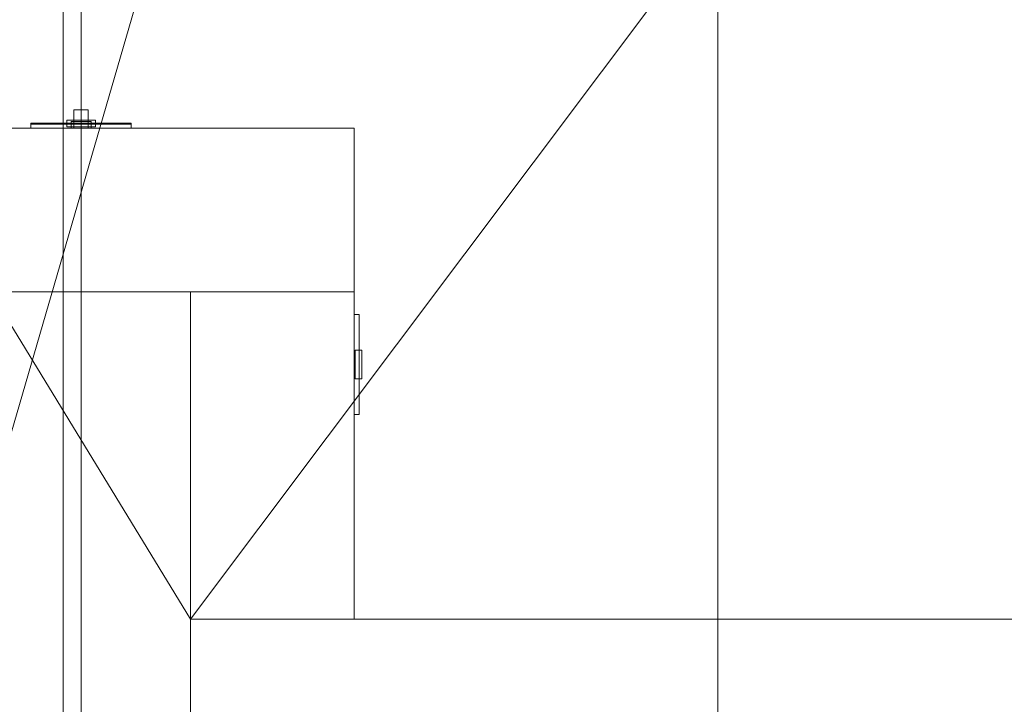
# Model space of a CAD drawing. Header units: inches. Extents: x -263 to 528, y -1 to 602.
# Tile 405 of 656: x -9 to 18, y 411 to 429. Entities that reach past the tile are written whole.
import ezdxf

# ---------------------------------------------------------------- set-up
doc = ezdxf.new("R2010")
doc.units = ezdxf.units.IN
doc.header["$MEASUREMENT"] = 0
for name, color, linetype in [('New_Twindo - Electrical', 7, 'Continuous'), ('New_Twindo - Walls', 7, 'Continuous'), ('Twindo - Backsplash', 7, 'Continuous'), ('Twindo - Electrical', 7, 'Continuous'), ('Twindo - Fixtures', 7, 'Continuous'), ('Twindo - Slabs', 7, 'Continuous'), ('Twindo - Walls', 7, 'Continuous')]:
    doc.layers.add(name, color=color, linetype=linetype)

# ---------------------------------------------------------------- blocks, each defined once
blk = doc.blocks.new('Wall_55C3B232-BCF0-46E1-8BB1-D71608E72419', base_point=(-4, 413))
at = {"layer": 'Twindo - Walls', "lineweight": 0}
mesh = blk.add_polyface(dxfattribs=at)
corners = [(101.5, 408.5, 101), (-4, 408.5, 101), (-4, 408.5, -6), (101.5, 408.5, -6), (27.5, 408.5), (27.5, 408.5, 98), (55.5, 408.5, 98), (55.5, 408.5), (101.5, 413, 101), (-4, 413, 101), (-4, 413, -6), (101.5, 413, -6), (27.5, 413), (27.5, 413, 98), (55.5, 413, 98), (55.5, 413)]
mesh.append_faces([[corners[k] for k in face] for face in [(8, 9, 1, 0), (10, 2, 1, 9), (3, 2, 10, 11), (11, 8, 0, 3), (12, 13, 5, 4), (13, 14, 6, 5), (14, 15, 7, 6), (15, 12, 4, 7)]], dxfattribs={"color": 254})
mesh.append_faces([[corners[k] for k in face] for face in [(3, 7, 2), (2, 4, 1), (10, 12, 11), (11, 15, 8)]], dxfattribs={"vtx0": -1, "vtx1": -1, "color": 254})
mesh.append_faces([[corners[k] for k in face] for face in [(5, 0, 1), (0, 6, 7), (2, 7, 4), (14, 9, 8), (9, 13, 12), (11, 12, 15)]], dxfattribs={"vtx0": -1, "vtx2": -1, "color": 254})
mesh.append_faces([[corners[k] for k in face] for face in [(5, 6, 0), (4, 5, 1), (3, 0, 7), (14, 13, 9), (15, 14, 8), (10, 9, 12)]], dxfattribs={"vtx1": -1, "vtx2": -1, "color": 254})
blk = doc.blocks.new('Slab_D0BD3B49-249D-4DA8-80D4-D821BCE50D6B', base_point=(-249.5, 387))
at = {"layer": 'Twindo - Slabs', "lineweight": 0}
mesh = blk.add_polyface(dxfattribs=at)
corners = [(-192, 387), (-249.5, 387), (-249.5, 387, -6), (-192, 387, -6), (-89.75, 579.5), (-249.5, 579.5), (-192, 134.5), (-132, 134.5), (-132, 124.5), (10, 124.5), (10, 13.75), (161.5, 13.75), (161.5, 6.5), (252, 6.5), (252, 14), (415.5, 14), (415.5, 322.5), (222.5, 322.5), (222.5, 357.5), (-4, 357.5), (-4, 413), (101.5, 413), (101.5, 553.5), (-89.75, 553.5), (-249.5, 579.5, -6), (-192, 134.5, -6), (-89.75, 579.5, -6), (-89.75, 553.5, -6), (101.5, 553.5, -6), (101.5, 413, -6), (-4, 413, -6), (-4, 357.5, -6), (222.5, 357.5, -6), (222.5, 322.5, -6), (415.5, 322.5, -6), (415.5, 14, -6), (252, 14, -6), (252, 6.5, -6), (161.5, 6.5, -6), (161.5, 13.75, -6), (10, 13.75, -6), (10, 124.5, -6), (-132, 124.5, -6), (-132, 134.5, -6)]
mesh.append_faces([[corners[k] for k in face] for face in [(0, 1, 2, 3), (1, 5, 24, 2), (6, 0, 3, 25), (5, 4, 26, 24), (7, 6, 25, 43), (8, 7, 43, 42), (9, 8, 42, 41), (10, 9, 41, 40), (11, 10, 40, 39), (12, 11, 39, 38), (13, 12, 38, 37), (14, 13, 37, 36), (15, 14, 36, 35), (16, 15, 35, 34), (17, 16, 34, 33), (18, 17, 33, 32), (19, 18, 32, 31), (20, 19, 31, 30), (21, 20, 30, 29), (22, 21, 29, 28), (23, 22, 28, 27), (4, 23, 27, 26)]], dxfattribs={"color": 254})
mesh.append_faces([[corners[k] for k in face] for face in [(22, 20, 21), (16, 14, 15)]], dxfattribs={"vtx0": -1, "color": 254})
mesh.append_faces([[corners[k] for k in face] for face in [(28, 30, 27), (34, 36, 33)]], dxfattribs={"vtx0": -1, "vtx1": -1, "color": 254})
mesh.append_faces([[corners[k] for k in face] for face in [(4, 0, 7), (19, 23, 8), (19, 9, 11), (43, 3, 26), (42, 27, 31), (39, 41, 31)]], dxfattribs={"vtx0": -1, "vtx1": -1, "vtx2": -1, "color": 254})
mesh.append_faces([[corners[k] for k in face] for face in [(23, 7, 8), (19, 8, 9), (17, 11, 12), (17, 12, 13), (17, 13, 14), (3, 24, 26), (43, 26, 27), (39, 31, 32), (39, 32, 33)]], dxfattribs={"vtx0": -1, "vtx2": -1, "color": 254})
mesh.append_faces([[corners[k] for k in face] for face in [(29, 30, 28), (35, 36, 34)]], dxfattribs={"vtx1": -1, "color": 254})
mesh.append_faces([[corners[k] for k in face] for face in [(4, 5, 0), (23, 4, 7), (19, 20, 23), (22, 23, 20), (18, 19, 11), (17, 18, 11), (16, 17, 14), (42, 43, 27), (30, 31, 27), (41, 42, 31), (38, 39, 33), (37, 38, 33), (36, 37, 33)]], dxfattribs={"vtx1": -1, "vtx2": -1, "color": 254})
mesh.append_faces([[corners[k] for k in face] for face in [(5, 1, 0), (0, 6, 7), (9, 10, 11), (3, 2, 24), (43, 25, 3), (39, 40, 41)]], dxfattribs={"vtx2": -1, "color": 254})
blk = doc.blocks.new('Slab_C16FED3F-F51D-4887-95C2-45D370958F54', base_point=(-255.75, 595))
at = {"layer": 'Twindo - Slabs', "lineweight": 0}
mesh = blk.add_polyface(dxfattribs=at)
corners = [(95.5, 568, 128), (95.5, 570, 128), (-75.75, 570, 128), (-75.75, 595, 128), (-255.75, 595, 128), (-255.75, 379, 128), (-198, 379, 128), (-198, 134.5, 128), (-136, 134.5, 128), (-136, 110.5, 128), (6.5, 110.5, 128), (6.5, 6.5, 128), (315.5, 6.5, 128), (315.5, 8, 128), (378.5, 8, 128), (378.5, 6.5, 128), (523, 6.5, 128), (523, 132.25, 128), (421.5, 132.25, 128), (421.5, 333, 128), (239, 333, 128), (239, 391.501, 128), (240, 391.501, 128), (240, 457, 128), (237, 457, 128), (237, 568, 128), (201, 127.5, 128), (201, 128.125, 128), (244.5, 128.125, 128), (244.5, 127.5, 128), (244.5, 15, 128), (161.5, 15, 128), (161.5, 146.5, 128), (200.935, 146.5, 128), (200.997, 146.5, 128), (200.997, 128.5, 128), (95.5, 568, 101), (95.5, 570, 101), (-75.75, 570, 101), (-75.75, 595, 101), (-255.75, 595, 101), (-255.75, 379, 101), (-198, 379, 101), (-198, 134.5, 101), (-136, 134.5, 101), (-136, 110.5, 101), (6.5, 110.5, 101), (6.5, 6.5, 101), (315.5, 6.5, 101), (315.5, 8, 101), (378.5, 8, 101), (378.5, 6.5, 101), (523, 6.5, 101), (523, 132.25, 101), (421.5, 132.25, 101), (421.5, 333, 101), (239, 333, 101), (239, 391.501, 101), (240, 391.501, 101), (240, 457, 101), (237, 457, 101), (237, 568, 101), (201, 127.5, 120), (201, 128, 120), (201, 128.125, 120), (244.5, 128.125, 120), (244.5, 128, 120), (244.5, 127.5, 120), (244.5, 127.5, 101), (244.5, 15, 101), (161.5, 15, 101), (161.5, 146.5, 101), (200.935, 146.5, 101), (200.997, 146.5, 101), (200.997, 128.5, 114.5), (201, 127.5, 101)]
mesh.append_faces([[corners[k] for k in face] for face in [(36, 37, 1, 0), (37, 38, 2, 1), (38, 39, 3, 2), (39, 40, 4, 3), (40, 41, 5, 4), (41, 42, 6, 5), (42, 43, 7, 6), (43, 44, 8, 7), (44, 45, 9, 8), (45, 46, 10, 9), (46, 47, 11, 10), (47, 48, 12, 11), (48, 49, 13, 12), (49, 50, 14, 13), (50, 51, 15, 14), (51, 52, 16, 15), (52, 53, 17, 16), (53, 54, 18, 17), (54, 55, 19, 18), (55, 56, 20, 19), (56, 57, 21, 20), (57, 58, 22, 21), (58, 59, 23, 22), (59, 60, 24, 23), (60, 61, 25, 24), (61, 36, 0, 25), (28, 27, 64, 65), (69, 70, 31, 30), (70, 71, 32, 31), (33, 32, 71, 72), (33, 72, 73, 34), (34, 73, 74, 35), (62, 67, 66, 63), (65, 64, 63, 66), (67, 62, 75, 68), (72, 74, 73)]], dxfattribs={"color": 254})
mesh.append_faces([[corners[k] for k in face] for face in [(23, 21, 22), (27, 63, 64), (29, 66, 67), (29, 69, 30), (75, 74, 72), (52, 54, 53)]], dxfattribs={"vtx0": -1, "color": 254})
mesh.append_faces([[corners[k] for k in face] for face in [(16, 18, 15), (59, 57, 60)]], dxfattribs={"vtx0": -1, "vtx1": -1, "color": 254})
mesh.append_faces([[corners[k] for k in face] for face in [(3, 6, 8), (31, 0, 11), (0, 32, 34), (24, 34, 27), (20, 24, 27), (28, 30, 12), (20, 28, 13), (75, 26, 74), (44, 42, 39), (47, 36, 70), (75, 60, 56), (49, 68, 56)]], dxfattribs={"vtx0": -1, "vtx1": -1, "vtx2": -1, "color": 254})
mesh.append_faces([[corners[k] for k in face] for face in [(2, 8, 9), (2, 9, 10), (0, 10, 11), (20, 27, 28), (30, 11, 12), (28, 12, 13), (20, 13, 14), (18, 14, 15), (42, 40, 39), (44, 39, 38), (46, 38, 37), (46, 37, 36), (72, 36, 61), (75, 61, 60), (47, 70, 69), (49, 69, 68), (50, 56, 55), (50, 55, 54)]], dxfattribs={"vtx0": -1, "vtx2": -1, "color": 254})
mesh.append_faces([[corners[k] for k in face] for face in [(17, 18, 16), (58, 57, 59)]], dxfattribs={"vtx1": -1, "color": 254})
mesh.append_faces([[corners[k] for k in face] for face in [(3, 4, 6), (2, 3, 8), (1, 2, 10), (0, 1, 10), (31, 32, 0), (25, 0, 34), (24, 25, 34), (20, 21, 24), (23, 24, 21), (30, 31, 11), (19, 20, 14), (18, 19, 14), (45, 44, 38), (46, 45, 38), (47, 46, 36), (71, 70, 36), (72, 71, 36), (75, 72, 61), (57, 56, 60), (68, 75, 56), (48, 47, 69), (49, 48, 69), (50, 49, 56), (51, 50, 54), (52, 51, 54)]], dxfattribs={"vtx1": -1, "vtx2": -1, "color": 254})
mesh.append_faces([[corners[k] for k in face] for face in [(4, 5, 6), (6, 7, 8), (26, 35, 74), (42, 41, 40), (44, 43, 42)]], dxfattribs={"vtx2": -1, "color": 254})
mesh.append_faces([[corners[k] for k in face] for face in [(27, 26, 62, 63), (29, 28, 65, 66), (29, 67, 68, 69)]], dxfattribs={"vtx3": -1, "color": 254})
blk = doc.blocks.new('Wall_1C55A764-F993-447B-80CC-40976D39EE40', base_point=(-57.5, 426.5))
at = {"layer": 'Twindo - Walls', "lineweight": 0}
mesh = blk.add_polyface(dxfattribs=at)
corners = [(-41, 426.5, 98), (-41, 426.5), (-57.5, 426.5), (-57.5, 426.5, 101), (0.5, 426.5, 101), (0.5, 426.5), (-11, 426.5), (-11, 426.5, 98), (-41, 422, 98), (-41, 422), (-57.5, 422), (-57.5, 422, 101), (0.5, 422, 101), (0.5, 422), (-11, 422), (-11, 422, 98)]
mesh.append_faces([[corners[k] for k in face] for face in [(1, 0, 8, 9), (1, 9, 10, 2), (2, 10, 11, 3), (4, 3, 11, 12), (5, 4, 12, 13), (14, 6, 5, 13), (7, 6, 14, 15), (0, 7, 15, 8)]], dxfattribs={"color": 254})
mesh.append_faces([[corners[k] for k in face] for face in [(2, 0, 1), (13, 15, 14)]], dxfattribs={"vtx0": -1, "color": 254})
mesh.append_faces([[corners[k] for k in face] for face in [(5, 7, 4), (10, 8, 11)]], dxfattribs={"vtx0": -1, "vtx1": -1, "color": 254})
mesh.append_faces([[corners[k] for k in face] for face in [(7, 3, 4), (8, 12, 11)]], dxfattribs={"vtx0": -1, "vtx2": -1, "color": 254})
mesh.append_faces([[corners[k] for k in face] for face in [(6, 7, 5), (9, 8, 10)]], dxfattribs={"vtx1": -1, "color": 254})
mesh.append_faces([[corners[k] for k in face] for face in [(7, 0, 3), (2, 3, 0), (8, 15, 12), (13, 12, 15)]], dxfattribs={"vtx1": -1, "vtx2": -1, "color": 254})
blk = doc.blocks.new('Slab_092C35A8-B736-40A4-87C8-E1895AE3592A', base_point=(-75.75, 448))
at = {"layer": 'Twindo - Slabs', "lineweight": 0}
mesh = blk.add_polyface(dxfattribs=at)
corners = [(-75.75, 448, 254), (-75.75, 448, 247.5), (-15.5, 448, 247.5), (-15.5, 448, 254), (-75.75, 570, 254), (-75.75, 570, 247.5), (95.5, 570, 247.5), (95.5, 395.501, 247.5), (-15.5, 395.501, 247.5), (-15.5, 395.501, 254), (95.5, 395.501, 254), (95.5, 570, 254)]
mesh.append_faces([[corners[k] for k in face] for face in [(0, 1, 2, 3), (4, 5, 1, 0), (3, 2, 8, 9), (11, 6, 5, 4), (10, 7, 6, 11), (9, 8, 7, 10)]], dxfattribs={"color": 254})
mesh.append_faces([[corners[k] for k in face] for face in [(10, 3, 9)]], dxfattribs={"vtx0": -1, "color": 254})
mesh.append_faces([[corners[k] for k in face] for face in [(7, 2, 6), (6, 2, 5), (11, 3, 10)]], dxfattribs={"vtx0": -1, "vtx1": -1, "color": 254})
mesh.append_faces([[corners[k] for k in face] for face in [(11, 4, 3)]], dxfattribs={"vtx1": -1, "vtx2": -1, "color": 254})
mesh.append_faces([[corners[k] for k in face] for face in [(2, 1, 5), (7, 8, 2), (4, 0, 3)]], dxfattribs={"vtx2": -1, "color": 254})
blk = doc.blocks.new('Wall_F68111C0-ED69-4D94-B41D-2E6C2F5E34A6', base_point=(-4, 357.5))
at = {"layer": 'New_Twindo - Walls', "lineweight": 0}
mesh = blk.add_polyface(dxfattribs=at)
corners = [(0.5, 413, 101), (0.5, 413), (0.5, 422), (0.5, 422, 101), (-4, 413, 101), (-4, 413), (-4, 422), (-4, 422, 101)]
mesh.append_faces([[corners[k] for k in face] for face in [(0, 1, 2, 3), (4, 5, 1, 0), (5, 6, 2, 1), (3, 2, 6, 7), (4, 0, 3, 7), (7, 6, 5, 4)]], dxfattribs={"color": 254})
blk = doc.blocks.new('Wall_D22A1380-BCC4-49E4-97CA-82FCD24E795F', base_point=(-7.5, 395.501))
at = {"layer": 'Twindo - Walls', "lineweight": 0}
mesh = blk.add_polyface(dxfattribs=at)
corners = [(-7.5, 402.001, 242.75), (-7.5, 402.001, 128), (-7.5, 444.001, 128), (-7.5, 444.001, 242.75), (-15.5, 402.001, 242.75), (-15.5, 402.001, 128), (-15.5, 437.111, 128), (-15.5, 437.111, 242.75)]
mesh.append_faces([[corners[k] for k in face] for face in [(0, 1, 2, 3), (1, 0, 4, 5), (5, 6, 2, 1), (6, 7, 3, 2), (3, 7, 4, 0), (4, 7, 6, 5)]], dxfattribs={"color": 254})
blk = doc.blocks.new('Object_C35BBFA6-938A-466E-B9FF-E413D21390E1')
at = {"layer": 'Twindo - Electrical', "lineweight": 0}
mesh = blk.add_polyface(dxfattribs=at)
corners = [(-7.201, 426.5, 44.409), (-6.807, 426.5, 44.409), (-6.807, 426.5, 45.591), (-7.201, 426.5, 45.591), (-6.807, 426.603, 45.591), (-7.201, 426.603, 45.591), (-6.807, 426.603, 45.472), (-7.201, 426.603, 45.472), (-6.807, 426.997, 45.472), (-7.201, 426.997, 45.472), (-6.807, 426.997, 45.157), (-7.201, 426.997, 45.157), (-6.807, 426.603, 45.157), (-7.201, 426.603, 45.157), (-6.807, 426.603, 44.409), (-7.201, 426.603, 44.409), (-7.28, 426.5, 44.331), (-7.28, 426.677, 44.331), (-6.728, 426.677, 44.331), (-6.728, 426.5, 44.331), (-6.728, 426.677, 45.669), (-6.728, 426.5, 45.669), (-7.28, 426.677, 45.669), (-7.28, 426.5, 45.669), (-7.201, 426.5, 44.409), (-7.201, 426.677, 44.409), (-7.201, 426.677, 45.591), (-7.201, 426.5, 45.591), (-6.807, 426.677, 45.591), (-6.807, 426.5, 45.591), (-6.807, 426.677, 44.409), (-6.807, 426.5, 44.409)]
mesh.append_faces([[corners[k] for k in face] for face in [(0, 1, 2, 3), (3, 2, 4, 5), (5, 4, 6, 7), (7, 6, 8, 9), (9, 8, 10, 11), (11, 10, 12, 13), (13, 12, 14, 15), (15, 14, 1, 0), (16, 17, 18, 19), (19, 18, 20, 21), (21, 20, 22, 23), (23, 22, 17, 16), (24, 25, 26, 27), (27, 26, 28, 29), (29, 28, 30, 31), (31, 30, 25, 24)]], dxfattribs={"color": 7})
mesh.append_faces([[corners[k] for k in face] for face in [(0, 13, 15)]], dxfattribs={"vtx0": -1, "color": 7})
mesh.append_faces([[corners[k] for k in face] for face in [(1, 12, 2), (19, 31, 16), (16, 24, 23), (17, 25, 18), (18, 30, 20)]], dxfattribs={"vtx0": -1, "vtx1": -1, "color": 7})
mesh.append_faces([[corners[k] for k in face] for face in [(3, 7, 13), (12, 6, 2)]], dxfattribs={"vtx0": -1, "vtx1": -1, "vtx2": -1, "color": 7})
mesh.append_faces([[corners[k] for k in face] for face in [(7, 11, 13), (27, 21, 23), (21, 29, 31), (16, 31, 24), (28, 22, 20), (22, 26, 25), (18, 25, 30)]], dxfattribs={"vtx0": -1, "vtx2": -1, "color": 7})
mesh.append_faces([[corners[k] for k in face] for face in [(14, 12, 1)]], dxfattribs={"vtx1": -1, "color": 7})
mesh.append_faces([[corners[k] for k in face] for face in [(0, 3, 13), (12, 10, 6), (27, 29, 21), (24, 27, 23), (19, 21, 31), (28, 26, 22), (30, 28, 20), (17, 22, 25)]], dxfattribs={"vtx1": -1, "vtx2": -1, "color": 7})
mesh.append_faces([[corners[k] for k in face] for face in [(3, 5, 7), (7, 9, 11), (6, 4, 2), (10, 8, 6)]], dxfattribs={"vtx2": -1, "color": 7})
mesh = blk.add_polyface(dxfattribs=at)
corners = [(-8.348, 426.638, 47.328), (-5.661, 426.638, 47.328), (-5.661, 426.638, 42.672), (-8.348, 426.638, 42.672), (-7.28, 426.638, 44.331), (-6.728, 426.638, 44.331), (-6.728, 426.638, 45.669), (-7.28, 426.638, 45.669), (-8.357, 426.637, 42.663), (-8.357, 426.637, 47.337), (-5.652, 426.637, 42.663), (-5.652, 426.637, 47.337), (-7.28, 426.5, 44.331), (-7.28, 426.5, 45.669), (-6.728, 426.5, 45.669), (-6.728, 426.5, 44.331), (-8.372, 426.628, 42.648), (-8.372, 426.628, 47.352), (-5.636, 426.628, 42.648), (-5.636, 426.628, 47.352), (-8.382, 426.5, 47.362), (-8.382, 426.5, 42.638), (-5.626, 426.5, 42.638), (-5.626, 426.5, 47.362), (-8.381, 426.612, 42.639), (-8.381, 426.612, 47.361), (-5.627, 426.612, 42.639), (-5.627, 426.612, 47.361), (-5.626, 426.603, 47.362), (-8.382, 426.603, 47.362), (-5.626, 426.603, 42.638), (-8.382, 426.603, 42.638)]
mesh.append_faces([[corners[k] for k in face] for face in [(8, 9, 0, 3), (10, 8, 3, 2), (11, 10, 2, 1), (9, 11, 1, 0), (12, 4, 7, 13), (13, 7, 6, 14), (14, 6, 5, 15), (15, 5, 4, 12), (16, 17, 9, 8), (18, 16, 8, 10), (19, 18, 10, 11), (17, 19, 11, 9), (24, 25, 17, 16), (26, 24, 16, 18), (27, 26, 18, 19), (25, 27, 19, 17), (20, 23, 28, 29), (23, 22, 30, 28), (22, 21, 31, 30), (21, 20, 29, 31), (31, 29, 25, 24), (30, 31, 24, 26), (28, 30, 26, 27), (29, 28, 27, 25)]], dxfattribs={"color": 7})
mesh.append_faces([[corners[k] for k in face] for face in [(3, 4, 2), (2, 5, 1), (22, 15, 21), (21, 12, 20)]], dxfattribs={"vtx0": -1, "vtx1": -1, "color": 7})
mesh.append_faces([[corners[k] for k in face] for face in [(6, 0, 1), (0, 7, 4), (2, 4, 5), (13, 23, 20), (23, 14, 15), (21, 15, 12)]], dxfattribs={"vtx0": -1, "vtx2": -1, "color": 7})
mesh.append_faces([[corners[k] for k in face] for face in [(6, 7, 0), (5, 6, 1), (3, 0, 4), (13, 14, 23), (12, 13, 20), (22, 23, 15)]], dxfattribs={"vtx1": -1, "vtx2": -1, "color": 7})
blk = doc.blocks.new('Slab_30F11852-7E44-49CB-B863-1AFF19E38BE2', base_point=(-15.5, 395.501))
at = {"layer": 'Twindo - Fixtures', "lineweight": 0}
mesh = blk.add_polyface(dxfattribs=at)
corners = [(-15.5, 395.501, 247.5), (-15.5, 395.501, 242.75), (50.5, 395.501, 242.75), (50.5, 395.501, 247.5), (-15.5, 448, 247.5), (-15.5, 448, 242.75), (-11.75, 448, 242.75), (-11.122, 447.409, 242.75), (3.969, 462.5, 242.75), (50.5, 462.5, 242.75), (50.5, 462.5, 247.5), (3.969, 462.5, 247.5), (-11.122, 447.409, 247.5), (-11.75, 448, 247.5)]
mesh.append_faces([[corners[k] for k in face] for face in [(0, 1, 2, 3), (4, 5, 1, 0), (3, 2, 9, 10), (13, 6, 5, 4), (12, 7, 6, 13), (11, 8, 7, 12), (10, 9, 8, 11)]], dxfattribs={"color": 254})
mesh.append_faces([[corners[k] for k in face] for face in [(2, 8, 9)]], dxfattribs={"vtx0": -1, "color": 254})
mesh.append_faces([[corners[k] for k in face] for face in [(3, 11, 0)]], dxfattribs={"vtx0": -1, "vtx1": -1, "color": 254})
mesh.append_faces([[corners[k] for k in face] for face in [(1, 6, 7), (1, 7, 8)]], dxfattribs={"vtx0": -1, "vtx2": -1, "color": 254})
mesh.append_faces([[corners[k] for k in face] for face in [(10, 11, 3)]], dxfattribs={"vtx1": -1, "color": 254})
mesh.append_faces([[corners[k] for k in face] for face in [(2, 1, 8), (12, 13, 0), (11, 12, 0)]], dxfattribs={"vtx1": -1, "vtx2": -1, "color": 254})
mesh.append_faces([[corners[k] for k in face] for face in [(1, 5, 6), (13, 4, 0)]], dxfattribs={"vtx2": -1, "color": 254})
blk = doc.blocks.new('Beam Segment_007384AA-E020-4149-A43F-30768D0A7CCB')
at = {"layer": 'Twindo - Backsplash', "lineweight": 0}
mesh = blk.add_polyface(dxfattribs=at)
corners = [(-7.5, 402.001, 128), (-7.5, 444.001, 128), (-7, 444.217, 128), (-7, 402.501, 128), (-7.5, 402.001, 225), (-7.5, 444.001, 225), (-7, 444.217, 225), (-7, 402.501, 225)]
mesh.append_faces([[corners[k] for k in face] for face in [(0, 1, 2, 3), (4, 5, 1, 0), (1, 5, 6, 2), (3, 2, 6, 7), (7, 4, 0, 3), (7, 6, 5, 4)]], dxfattribs={"color": 7})
blk = doc.blocks.new('Slab_2E15D272-7714-423D-9538-61660EF2015A', base_point=(10.5, 438.001))
at = {"layer": 'Twindo - Fixtures', "lineweight": 0}
mesh = blk.add_polyface(dxfattribs=at)
corners = [(10.5, 438.001, 147), (10.5, 438.001, 128), (-7, 438.001, 128), (-7, 438.001, 147), (10.5, 402.501, 147), (10.5, 402.501, 128), (-7, 402.501, 128), (-7, 402.501, 147)]
mesh.append_faces([[corners[k] for k in face] for face in [(0, 1, 2, 3), (4, 5, 1, 0), (2, 1, 5, 6), (3, 2, 6, 7), (4, 0, 3, 7), (7, 6, 5, 4)]], dxfattribs={"color": 254})
blk = doc.blocks.new('Object_050A9810-DD4D-4D32-AEA9-3AA62B3D03CA')
at = {"layer": 'New_Twindo - Electrical', "lineweight": 0}
mesh = blk.add_polyface(dxfattribs=at)
corners = [(0.638, 421.378, 8.638), (0.638, 421.378, 13.362), (0.638, 418.622, 13.362), (0.638, 418.622, 8.638), (0.638, 419.606, 10.528), (0.638, 419.606, 11.472), (0.638, 420.394, 11.472), (0.638, 420.394, 10.528), (0.5, 421.378, 13.362), (0.5, 421.378, 8.638), (0.5, 418.622, 13.362), (0.5, 418.622, 8.638), (0.534, 419.606, 10.528), (0.534, 419.606, 11.472), (0.534, 420.394, 11.472), (0.534, 420.394, 10.528)]
mesh.append_faces([[corners[k] for k in face] for face in [(8, 1, 0, 9), (10, 2, 1, 8), (11, 3, 2, 10), (9, 0, 3, 11), (5, 4, 12, 13), (6, 5, 13, 14), (7, 6, 14, 15), (4, 7, 15, 12), (10, 8, 9, 11), (14, 13, 12, 15)]], dxfattribs={"color": 7})
mesh.append_faces([[corners[k] for k in face] for face in [(0, 7, 3), (3, 4, 2)]], dxfattribs={"vtx0": -1, "vtx1": -1, "color": 7})
mesh.append_faces([[corners[k] for k in face] for face in [(5, 1, 2), (1, 6, 7), (3, 7, 4)]], dxfattribs={"vtx0": -1, "vtx2": -1, "color": 7})
mesh.append_faces([[corners[k] for k in face] for face in [(5, 6, 1), (4, 5, 2), (0, 1, 7)]], dxfattribs={"vtx1": -1, "vtx2": -1, "color": 7})
mesh = blk.add_polyface(dxfattribs=at)
corners = [(0.534, 420.394, 10.528), (0.534, 420.394, 11.472), (0.717, 420.394, 11.472), (0.717, 420.394, 10.528), (0.534, 419.606, 11.472), (0.717, 419.606, 11.472), (0.534, 419.606, 10.528), (0.717, 419.606, 10.528)]
mesh.append_faces([[corners[k] for k in face] for face in [(0, 1, 2, 3), (1, 4, 5, 2), (4, 6, 7, 5), (6, 0, 3, 7), (0, 6, 4, 1), (3, 2, 5, 7)]], dxfattribs={"color": 7})
blk = doc.blocks.new('Object_1E647E2B-35F7-48AC-88E2-2AF88AFACAEB')
at = {"layer": 'New_Twindo - Electrical', "lineweight": 0}
mesh = blk.add_polyface(dxfattribs=at)
corners = [(-8.382, 426.638, 50.638), (-8.382, 426.638, 55.362), (-5.626, 426.638, 55.362), (-5.626, 426.638, 50.638), (-6.61, 426.638, 52.528), (-6.61, 426.638, 53.472), (-7.398, 426.638, 53.472), (-7.398, 426.638, 52.528), (-8.382, 426.5, 55.362), (-8.382, 426.5, 50.638), (-5.626, 426.5, 55.362), (-5.626, 426.5, 50.638), (-6.61, 426.534, 52.528), (-6.61, 426.534, 53.472), (-7.398, 426.534, 53.472), (-7.398, 426.534, 52.528)]
mesh.append_faces([[corners[k] for k in face] for face in [(8, 1, 0, 9), (10, 2, 1, 8), (11, 3, 2, 10), (9, 0, 3, 11), (5, 4, 12, 13), (6, 5, 13, 14), (7, 6, 14, 15), (4, 7, 15, 12), (10, 8, 9, 11), (14, 13, 12, 15)]], dxfattribs={"color": 7})
mesh.append_faces([[corners[k] for k in face] for face in [(0, 7, 3), (3, 4, 2)]], dxfattribs={"vtx0": -1, "vtx1": -1, "color": 7})
mesh.append_faces([[corners[k] for k in face] for face in [(5, 1, 2), (1, 6, 7), (3, 7, 4)]], dxfattribs={"vtx0": -1, "vtx2": -1, "color": 7})
mesh.append_faces([[corners[k] for k in face] for face in [(5, 6, 1), (4, 5, 2), (0, 1, 7)]], dxfattribs={"vtx1": -1, "vtx2": -1, "color": 7})
mesh = blk.add_polyface(dxfattribs=at)
corners = [(-7.398, 426.534, 52.528), (-7.398, 426.534, 53.472), (-7.398, 426.717, 53.472), (-7.398, 426.717, 52.528), (-6.61, 426.534, 53.472), (-6.61, 426.717, 53.472), (-6.61, 426.534, 52.528), (-6.61, 426.717, 52.528)]
mesh.append_faces([[corners[k] for k in face] for face in [(0, 1, 2, 3), (1, 4, 5, 2), (4, 6, 7, 5), (6, 0, 3, 7), (0, 6, 4, 1), (3, 2, 5, 7)]], dxfattribs={"color": 7})

msp = doc.modelspace()

# ---------------------------------------------------------------- block references
at = {"layer": 'New_Twindo - Electrical', "color": 36, "linetype": 'Continuous', "lineweight": 18, "true_color": 0x783c00}
for name in ['Object_1E647E2B-35F7-48AC-88E2-2AF88AFACAEB', 'Object_050A9810-DD4D-4D32-AEA9-3AA62B3D03CA']:
    msp.add_blockref(name, (0, 0), dxfattribs=at)
at = {"layer": 'New_Twindo - Walls', "color": 7, "lineweight": 35}
msp.add_blockref('Wall_F68111C0-ED69-4D94-B41D-2E6C2F5E34A6', (-4, 357.5), dxfattribs=at)
at = {"layer": 'Twindo - Backsplash', "linetype": 'Continuous', "lineweight": 0}
msp.add_blockref('Beam Segment_007384AA-E020-4149-A43F-30768D0A7CCB', (0, 0), dxfattribs=at)
at = {"layer": 'Twindo - Electrical', "color": 36, "linetype": 'Continuous', "lineweight": 18, "true_color": 0x783c00}
msp.add_blockref('Object_C35BBFA6-938A-466E-B9FF-E413D21390E1', (0, 0), dxfattribs=at)
at = {"layer": 'Twindo - Fixtures', "color": 251, "linetype": 'Continuous', "lineweight": 18, "true_color": 0x4a4a4a}
for name, p in [('Slab_30F11852-7E44-49CB-B863-1AFF19E38BE2', (-15.5, 395.501)), ('Slab_2E15D272-7714-423D-9538-61660EF2015A', (10.5, 438.001))]:
    msp.add_blockref(name, p, dxfattribs=at)
at = {"layer": 'Twindo - Slabs', "color": 251, "linetype": 'Continuous', "lineweight": 18, "true_color": 0x4a4a4a}
for name, p in [('Slab_C16FED3F-F51D-4887-95C2-45D370958F54', (-255.75, 595)), ('Slab_D0BD3B49-249D-4DA8-80D4-D821BCE50D6B', (-249.5, 387)), ('Slab_092C35A8-B736-40A4-87C8-E1895AE3592A', (-75.75, 448))]:
    msp.add_blockref(name, p, dxfattribs=at)
at = {"layer": 'Twindo - Walls', "color": 7, "lineweight": 35}
for name, p in [('Wall_D22A1380-BCC4-49E4-97CA-82FCD24E795F', (-7.5, 395.501)), ('Wall_1C55A764-F993-447B-80CC-40976D39EE40', (-57.5, 426.5)), ('Wall_55C3B232-BCF0-46E1-8BB1-D71608E72419', (-4, 413))]:
    msp.add_blockref(name, p, dxfattribs=at)

doc.saveas('drawing.dxf')
